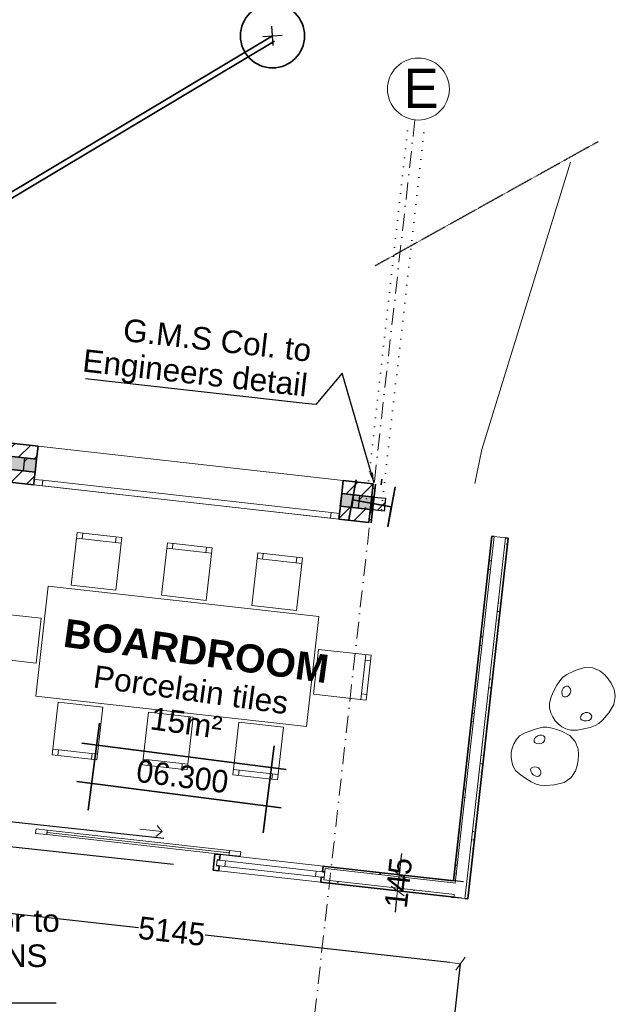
# Model space of a CAD drawing. Header units: millimetres. Extents: x -115474967 to 444143, y -74377 to 241828222.
# Tile 525 of 590: x 317021 to 322305, y 240836 to 249572. Entities that reach past the tile are written whole.
import ezdxf

# ---------------------------------------------------------------- set-up
doc = ezdxf.new("R2010")
doc.units = ezdxf.units.MM
doc.header["$MEASUREMENT"] = 0
for name, pattern in [('Dense Dotted', [80, 0, -80]), ('DOT', [0.25, 0, -0.25]), ('Dot & Dashed', [280, 150, -60, 0, -70])]:
    doc.linetypes.add(name, pattern=pattern)
for name, color, linetype, lineweight in [('0_Pen_No__16', 9, 'Continuous', 20), ('A_COLUMNS_Pen_No__3', 7, 'Continuous', 15), ('A_SURVEY_Pen_No__1', 7, 'Continuous', 30), ('A_WALL LOAD_Pen_No__1', 7, 'Continuous', 30), ('A_WALL LOAD_Pen_No__2', 1, 'Continuous', 25), ('A_WALL LOAD_Pen_No__3', 7, 'Continuous', 15), ('A_WALL LOAD_Pen_No__6', 7, 'Continuous', 5), ('B_FURN LOOSE_Pen_No__4', 7, 'Continuous', 5), ('C-GRID _Pen_No__5', 7, 'Continuous', 5), ('C_TEXT GA_Pen_No__6', 7, 'Continuous', 5), ('ELECTRICAL LINE_Pen_No__1', 214, 'Continuous', 35), ('PALLISADE FENCE_Pen_No__1', 7, 'Continuous', 30), ('SEWER LINE_Pen_No__1', 7, 'Continuous', 30), ('SPLITPOLE FENCE_Pen_No__2', 7, 'Continuous', 20)]:
    doc.layers.add(name, color=color, linetype=linetype, lineweight=lineweight)
for name, color, linetype, lineweight, true_color in [('0_Pen_No__7', 7, 'Continuous', 5, 0x3f3f3f), ('A_COLUMNS_Pen_No__7', 7, 'Continuous', 5, 0x3f3f3f), ('A_WALL LOAD_Pen_No__21', 7, 'Continuous', 0, 0x73a901), ('A_WALL LOAD_Pen_No__7', 7, 'Continuous', 5, 0x3f3f3f), ('ELECTRICAL LINE_Pen_No__33', 7, 'Continuous', 0, 0xffaffa), ('ROAD_Pen_No__7', 7, 'Continuous', 5, 0x3f3f3f)]:
    doc.layers.add(name, color=color, linetype=linetype, lineweight=lineweight, true_color=true_color)
for name, color, linetype in [('A_COLUMNS', 7, 'Continuous'), ('B_FURN LOOSE', 7, 'Continuous'), ('C_DIMS - GA', 7, 'Continuous')]:
    doc.layers.add(name, color=color, linetype=linetype)
doc.styles.add('GENERATED_STYLE_1', font='GOTHIC.TTF')
doc.styles.add('GENERATED_STYLE_2', font='arial.ttf')
doc.styles.add('GENERATED_STYLE_6', font='GOTHICB.TTF')
doc.dimstyles.new('GENERATED_STYLE__3', dxfattribs={"dimtxt": 200, "dimasz": 95, "dimexe": 0.18, "dimexo": 2517.243423, "dimgap": 0.09, "dimtad": 1, "dimdec": 0, "dimzin": 0, "dimdsep": 46, "dimtxsty": 'GENERATED_STYLE_1', "dimblk": 'ARROWHEAD_2', "dimblk1": 'ARROWHEAD_2', "dimblk2": 'ARROWHEAD_2', "dimcen": 0.09, "dimclrd": 7, "dimclre": 7, "dimclrt": 7, "dimadec": 0, "dimazin": 0, "dimtfac": 1, "dimtdec": 4, "dimtmove": 0, "dimatfit": 3, "dimfxl": 1, "dimtolj": 1, "dimtzin": 0, "dimarcsym": 0})
doc.dimstyles.new('GENERATED_STYLE__7', dxfattribs={"dimtxt": 200, "dimasz": 95, "dimexe": 0.18, "dimexo": 90000, "dimgap": 0.09, "dimtad": 1, "dimtih": 1, "dimtoh": 1, "dimdec": 0, "dimzin": 0, "dimdsep": 46, "dimtxsty": 'GENERATED_STYLE_1', "dimblk": 'ARROWHEAD_2', "dimblk1": 'ARROWHEAD_2', "dimblk2": 'ARROWHEAD_2', "dimcen": 0.09, "dimclrd": 7, "dimclre": 7, "dimclrt": 7, "dimadec": 0, "dimazin": 0, "dimtfac": 1, "dimtdec": 4, "dimtmove": 2, "dimatfit": 3, "dimfxl": 1, "dimtolj": 1, "dimtzin": 0, "dimarcsym": 0})
pattern_1 = [(45, (426418.63, 157469.93), (-76.89786, 76.89786), [])]
pattern_2 = [(45, (426418.63, 157469.93), (-127.27922, 127.27922), [])]
pattern_3 = [(0, (426418.634, 157469.926), (0, 75), [0, -75])]

# ---------------------------------------------------------------- blocks, each defined once
blk = doc.blocks.new('Designer Chair 11 24[29]', base_point=(-104412.9, 85790.3))
at = {"layer": 'B_FURN LOOSE_Pen_No__4', "color": 5, "linetype": 'Continuous', "lineweight": 5}
for p, q in [((-104857.7, 85796.9), (-104913.7, 85774.7)), ((-104804.7, 85813.6), (-104857.7, 85796.9)), ((-104758.1, 85823.7), (-104804.7, 85813.6)), ((-104721.6, 85826.2), (-104758.1, 85823.7)), ((-104674.8, 85817), (-104721.6, 85826.2)), ((-104597, 85791.7), (-104674.8, 85817)), ((-104518.8, 85751.8), (-104597, 85791.7)), ((-104994.6, 85714.1), (-105015.1, 85677.7)), ((-104962.6, 85747.1), (-104994.6, 85714.1)), ((-104913.7, 85774.7), (-104962.6, 85747.1)), ((-104834.8, 85708.6), (-104830.1, 85723.4)), ((-104833.1, 85695.3), (-104834.8, 85708.6)), ((-104824.2, 85687.3), (-104833.1, 85695.3)), ((-104830.1, 85723.4), (-104817.5, 85737.4)), ((-104817.5, 85737.4), (-104801.2, 85749.1)), ((-104801.2, 85749.1), (-104783.1, 85755.4)), ((-104783.1, 85755.4), (-104764.7, 85755.4)), ((-104764.7, 85755.4), (-104749.7, 85748.7)), ((-104742.9, 85705.2), (-104754.4, 85690.3)), ((-104749.7, 85748.7), (-104740.3, 85736.7)), ((-104738.5, 85721.2), (-104742.9, 85705.2)), ((-104740.3, 85736.7), (-104738.5, 85721.2)), ((-104470.9, 85698.5), (-104518.8, 85751.8)), ((-104466.9, 85691.6), (-104470.9, 85698.5)), ((-105029.5, 85640), (-105039, 85601.4)), ((-105015.1, 85677.7), (-105029.5, 85640)), ((-104809.7, 85679.2), (-104824.2, 85687.3)), ((-104790.6, 85676.5), (-104809.7, 85679.2)), ((-104771.2, 85680.2), (-104790.6, 85676.5)), ((-104754.4, 85690.3), (-104771.2, 85680.2)), ((-104447, 85640.2), (-104466.9, 85691.6)), ((-104444.7, 85633.6), (-104447, 85640.2)), ((-104440.1, 85578.8), (-104444.7, 85633.6)), ((-105038.6, 85561.7), (-105039, 85601.4)), ((-105033.3, 85521.7), (-105038.6, 85561.7)), ((-105021.7, 85481.6), (-105033.3, 85521.7)), ((-104443, 85532.1), (-104450.9, 85485.8)), ((-104443, 85532.1), (-104440.1, 85578.8)), ((-104998.1, 85442.1), (-105021.7, 85481.6)), ((-104956.8, 85404), (-104998.1, 85442.1)), ((-104860.2, 85462.7), (-104864.9, 85450.2)), ((-104864.9, 85450.2), (-104863.7, 85434.7)), ((-104863.7, 85434.7), (-104854.6, 85418.2)), ((-104849.7, 85468.5), (-104860.2, 85462.7)), ((-104833.7, 85473), (-104849.7, 85468.5)), ((-104814.5, 85471.4), (-104833.7, 85473)), ((-104796.5, 85463.2), (-104814.5, 85471.4)), ((-104782.5, 85449.5), (-104796.5, 85463.2)), ((-104774.6, 85432.4), (-104782.5, 85449.5)), ((-104774, 85415.8), (-104774.6, 85432.4)), ((-104468, 85433.7), (-104471.7, 85427.7)), ((-104450.9, 85485.8), (-104468, 85433.7)), ((-104907.5, 85369.6), (-104956.8, 85404)), ((-104859.7, 85341.1), (-104907.5, 85369.6)), ((-104854.6, 85418.2), (-104841.5, 85403.1)), ((-104841.5, 85403.1), (-104825.3, 85392.8)), ((-104825.3, 85392.8), (-104807.4, 85388.6)), ((-104807.4, 85388.6), (-104791.3, 85391.6)), ((-104791.3, 85391.6), (-104779.4, 85401.2)), ((-104779.4, 85401.2), (-104774, 85415.8)), ((-104508.4, 85376.5), (-104567.3, 85335.6)), ((-104502.9, 85382.2), (-104508.4, 85376.5)), ((-104471.7, 85427.7), (-104502.9, 85382.2)), ((-104816.6, 85320.6), (-104859.7, 85341.1)), ((-104781.7, 85309.7), (-104816.6, 85320.6)), ((-104734, 85308), (-104781.7, 85309.7)), ((-104652.5, 85314.7), (-104734, 85308)), ((-104567.3, 85335.6), (-104652.5, 85314.7))]:
    blk.add_line(p, q, dxfattribs=at)
blk = doc.blocks.new('Designer Chair 11 24[33]', base_point=(-49393.2, 67399.7))
at = {"layer": 'B_FURN LOOSE_Pen_No__4', "color": 7, "linetype": 'Continuous', "lineweight": 5}
for p, q in [((-49524.6, 67270.9), (-49597.6, 67233.9)), ((-49441.1, 67297.7), (-49524.6, 67270.9)), ((-49369.5, 67293.7), (-49441.1, 67297.7)), ((-49361.8, 67291.7), (-49369.5, 67293.7)), ((-49311.4, 67269.4), (-49361.8, 67291.7)), ((-49305.2, 67266.2), (-49311.4, 67269.4)), ((-49263.2, 67230.7), (-49305.2, 67266.2)), ((-49661.4, 67179.9), (-49687.2, 67139.8)), ((-49637.3, 67207.4), (-49661.4, 67179.9)), ((-49597.6, 67233.9), (-49637.3, 67207.4)), ((-49232.3, 67195.5), (-49263.2, 67230.7)), ((-49232.3, 67195.5), (-49205.3, 67157.2)), ((-49713.1, 67090.6), (-49737.1, 67035.4)), ((-49687.2, 67139.8), (-49713.1, 67090.6)), ((-49642.6, 67076.8), (-49639.3, 67096.5)), ((-49639.3, 67096.5), (-49630.9, 67113.8)), ((-49630.9, 67113.8), (-49617.8, 67126.8)), ((-49617.8, 67126.8), (-49602.6, 67132.6)), ((-49602.6, 67132.6), (-49587.4, 67130.8)), ((-49587.4, 67130.8), (-49575.2, 67121.1)), ((-49575.2, 67121.1), (-49567, 67106.6)), ((-49564.7, 67087.9), (-49569.4, 67068.9)), ((-49567, 67106.6), (-49564.7, 67087.9)), ((-49205.3, 67157.2), (-49180.6, 67108.1)), ((-49180.6, 67108.1), (-49179, 67101.3)), ((-49179, 67101.3), (-49169.1, 67047.1)), ((-49737.1, 67035.4), (-49752.2, 66981.3)), ((-49641.6, 67058), (-49642.6, 67076.8)), ((-49634.6, 67044.2), (-49641.6, 67058)), ((-49624, 67036), (-49634.6, 67044.2)), ((-49612, 67036.5), (-49624, 67036)), ((-49596, 67041.1), (-49612, 67036.5)), ((-49580.6, 67052.6), (-49596, 67041.1)), ((-49569.4, 67068.9), (-49580.6, 67052.6)), ((-49168.9, 67039.1), (-49181.8, 66968.6)), ((-49169.1, 67047.1), (-49168.9, 67039.1)), ((-49752.2, 66981.3), (-49751.7, 66935.3)), ((-49751.7, 66935.3), (-49740.5, 66895.1)), ((-49181.8, 66968.6), (-49227.4, 66893.7)), ((-49740.5, 66895.1), (-49724.1, 66858.2)), ((-49724.1, 66858.2), (-49703.6, 66824.2)), ((-49475.7, 66863.5), (-49479.1, 66852)), ((-49479.1, 66852), (-49473.5, 66839.8)), ((-49467.5, 66878), (-49475.7, 66863.5)), ((-49473.5, 66839.8), (-49461.8, 66829.7)), ((-49452.8, 66890.4), (-49467.5, 66878)), ((-49461.8, 66829.7), (-49443.7, 66824.4)), ((-49434.2, 66897.3), (-49452.8, 66890.4)), ((-49443.7, 66824.4), (-49423.8, 66823)), ((-49414.7, 66897.5), (-49434.2, 66897.3)), ((-49423.8, 66823), (-49405, 66827.1)), ((-49397, 66890.9), (-49414.7, 66897.5)), ((-49405, 66827.1), (-49389.3, 66836.8)), ((-49384.9, 66879.6), (-49397, 66890.9)), ((-49389.3, 66836.8), (-49380.1, 66850.2)), ((-49378.3, 66865.4), (-49384.9, 66879.6)), ((-49380.1, 66850.2), (-49378.3, 66865.4)), ((-49280.4, 66831.4), (-49315.5, 66799)), ((-49227.4, 66893.7), (-49280.4, 66831.4)), ((-49675.3, 66796.3), (-49703.6, 66824.2)), ((-49643.3, 66771.7), (-49675.3, 66796.3)), ((-49606.8, 66751.5), (-49643.3, 66771.7)), ((-49562.2, 66740.1), (-49606.8, 66751.5)), ((-49506.1, 66742.2), (-49562.2, 66740.1)), ((-49446.8, 66752.6), (-49506.1, 66742.2)), ((-49392.9, 66766.2), (-49446.8, 66752.6)), ((-49347.9, 66782), (-49392.9, 66766.2)), ((-49315.5, 66799), (-49347.9, 66782))]:
    blk.add_line(p, q, dxfattribs=at)
blk = doc.blocks.new('Dining Table Rectangle 24[47]', base_point=(-107999.6, 86454.1))
at = {"layer": 'B_FURN LOOSE_Pen_No__4', "color": 5, "linetype": 'Continuous', "lineweight": 5}
for p, q in [((-108844.9, 87496.3), (-108839.3, 87546)), ((-108894.6, 87501.9), (-108497.1, 87457.4)), ((-108546.8, 87462.9), (-108541.2, 87512.6)), ((-108043.8, 87406.6), (-108038.2, 87456.3)), ((-108093.5, 87412.1), (-107696, 87367.6)), ((-107745.7, 87373.2), (-107740.1, 87422.9)), ((-107242.7, 87316.8), (-107237.1, 87366.5)), ((-107292.4, 87322.4), (-106894.9, 87277.8)), ((-106944.6, 87283.4), (-106939, 87333.1)), ((-109670.7, 86440.1), (-109626.2, 86837.6)), ((-109631.7, 86787.9), (-109681.4, 86793.5)), ((-109665.1, 86489.8), (-109714.8, 86495.4)), ((-106328.5, 86468.1), (-106373, 86070.6)), ((-106334, 86418.4), (-106284.4, 86412.8)), ((-106367.5, 86120.3), (-106317.8, 86114.7)), ((-109104.3, 85630.4), (-108706.8, 85585.8)), ((-109054.6, 85624.8), (-109060.2, 85575.1)), ((-108756.5, 85591.4), (-108762, 85541.7)), ((-108303.2, 85540.6), (-107905.7, 85496.1)), ((-108253.5, 85535), (-108259.1, 85485.3)), ((-107955.4, 85501.6), (-107960.9, 85451.9)), ((-107502.1, 85450.8), (-107104.6, 85406.3)), ((-107452.4, 85445.3), (-107458, 85395.6)), ((-107154.3, 85411.9), (-107159.9, 85362.2))]:
    blk.add_line(p, q, dxfattribs=at)
at = {"layer": 'B_FURN LOOSE_Pen_No__4', "color": 5, "linetype": 'Continuous', "lineweight": 5, "flags": 128}
for points in [[(-108941.4, 87084.5), (-108543.8, 87040), (-108491.5, 87507.1), (-108889, 87551.6)], [(-108140.3, 86994.8), (-107742.8, 86950.2), (-107690.4, 87417.3), (-108087.9, 87461.8)], [(-107339.2, 86905), (-106941.7, 86860.5), (-106889.3, 87327.5), (-107286.8, 87372.1)], [(-109256, 86100.2), (-106852.7, 85830.9), (-106743.2, 86808), (-109146.5, 87077.3)], [(-109253.3, 86393.3), (-109208.8, 86790.8), (-109675.9, 86843.2), (-109720.4, 86445.7)], [(-106745.9, 86514.9), (-106790.4, 86117.4), (-106323.3, 86065), (-106278.8, 86462.5)], [(-109057.5, 86047.7), (-108660, 86003.2), (-108712.4, 85536.1), (-109109.9, 85580.7)], [(-108256.4, 85958), (-107858.9, 85913.4), (-107911.3, 85446.4), (-108308.8, 85490.9)], [(-107455.3, 85868.2), (-107057.8, 85823.7), (-107110.2, 85356.6), (-107507.7, 85401.1)]]:
    blk.add_lwpolyline(points, close=True, dxfattribs=at)
blk = doc.blocks.new('IPE Column 20[94]', base_point=(-16217.5, 72780.1))
at = {"layer": 'A_COLUMNS_Pen_No__7', "linetype": 'Continuous', "lineweight": 5, "true_color": 0x3f3f3f}
h = blk.add_hatch(dxfattribs=at)
h.set_pattern_fill('STEEL', color=250, style=0, pattern_type=2)
h.set_pattern_definition([(45, (0, 0), (-159.099, 159.099), []), (45, (-53.03, 53.03), (-159.099, 159.099), [])])
h.paths.add_polyline_path([(-16073.6, 72572.3), (-16008.5, 72922.3), (-16015.4, 72923.6), (-16047.3, 72752), (-16386.5, 72815.1), (-16354.6, 72986.7), (-16361.5, 72987.9), (-16426.5, 72637.9), (-16419.7, 72636.7), (-16387.8, 72808.2), (-16048.6, 72745.2), (-16080.5, 72573.6)])
at = {"layer": 'A_COLUMNS_Pen_No__3', "color": 7, "linetype": 'Continuous', "lineweight": 15}
for p, q in [((-16361.5, 72987.9), (-16426.5, 72637.9)), ((-16386.5, 72815.1), (-16354.6, 72986.7)), ((-16354.6, 72986.7), (-16361.5, 72987.9)), ((-16073.6, 72572.3), (-16008.5, 72922.3)), ((-16015.4, 72923.6), (-16047.3, 72752)), ((-16008.5, 72922.3), (-16015.4, 72923.6)), ((-16419.7, 72636.7), (-16387.8, 72808.2)), ((-16387.8, 72808.2), (-16048.6, 72745.2)), ((-16047.3, 72752), (-16386.5, 72815.1)), ((-16048.6, 72745.2), (-16080.5, 72573.6)), ((-16426.5, 72637.9), (-16419.7, 72636.7)), ((-16080.5, 72573.6), (-16073.6, 72572.3))]:
    blk.add_line(p, q, dxfattribs=at)
blk = doc.blocks.new('ARROWHEAD_2')
at = {"color": 0, "linetype": 'Continuous', "lineweight": 0}
for p, q in [((0, 0), (-1, 0)), ((-0.378, -0.655), (0.378, 0.655))]:
    blk.add_line(p, q, dxfattribs=at)
blk = doc.blocks.new('*D941')
at = {"layer": 'C_DIMS - GA', "color": 7, "linetype": 'Continuous', "lineweight": -2, "transparency": 16777216}
for p, q in [((318300.7, 242306.8), (316531.9, 242496.9)), ((316521.5, 242402.5), (316518.3, 242372.2)), ((318385.5, 242075.9), (316508.3, 242277.7))]:
    blk.add_line(p, q, dxfattribs=at)
at = {"layer": 'Defpoints', "color": 0, "linetype": 'Continuous', "transparency": 16777216}
for p in [(315797.9, 242575.8), (315882.7, 242344.9), (316508.1, 242277.7)]:
    blk.add_point(p, dxfattribs=at)
at = {"layer": 'C_DIMS - GA', "color": 7, "linetype": 'Continuous', "lineweight": -2, "transparency": 16777216, "xscale": 95, "yscale": 95, "zscale": 95}
for p, rotation in [((316531.7, 242496.9), 83.86468167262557), ((316508.1, 242277.7), 263.8646816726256)]:
    blk.add_blockref('ARROWHEAD_2', p, dxfattribs=dict(at, rotation=rotation))
at = {"layer": 'C_DIMS - GA', "color": 7, "linetype": 'Continuous', "lineweight": 5, "transparency": 16777216, "insert": (316519.9, 242387.3), "char_height": 200, "attachment_point": 5, "rotation": 83.86468, "style": 'GENERATED_STYLE_1'}
blk.add_mtext('\\A1;220', dxfattribs=at)
blk = doc.blocks.new('*D942')
at = {"layer": 'C_DIMS - GA', "color": 7, "linetype": 'Continuous', "lineweight": -2, "transparency": 16777216}
for p, q in [((320399.3, 242080.8), (320409.9, 242175.2)), ((320372.6, 241842.3), (320388.7, 241986.4)), ((320956.9, 241922.7), (320388.9, 241986.4)), ((320940.8, 241778.6), (320372.7, 241842.3)), ((320362, 241747.9), (320351.4, 241653.5))]:
    blk.add_line(p, q, dxfattribs=at)
at = {"layer": 'Defpoints', "color": 0, "linetype": 'Continuous', "transparency": 16777216}
for p in [(318455.4, 242203), (318439.2, 242058.9), (320388.7, 241986.4)]:
    blk.add_point(p, dxfattribs=at)
at = {"layer": 'C_DIMS - GA', "color": 7, "linetype": 'Continuous', "lineweight": -2, "transparency": 16777216, "xscale": 95, "yscale": 95, "zscale": 95}
for p, rotation in [((320388.7, 241986.4), 263.6066583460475), ((320372.6, 241842.3), 83.6066583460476)]:
    blk.add_blockref('ARROWHEAD_2', p, dxfattribs=dict(at, rotation=rotation))
at = {"layer": 'C_DIMS - GA', "color": 7, "linetype": 'Continuous', "lineweight": 5, "transparency": 16777216, "insert": (320380.6, 241914.3), "char_height": 200, "attachment_point": 5, "rotation": 83.60666, "style": 'GENERATED_STYLE_1'}
blk.add_mtext('\\A1;145', dxfattribs=at)
blk = doc.blocks.new('*D963')
at = {"layer": 'C_DIMS - GA', "color": 7, "linetype": 'Continuous', "lineweight": -2, "transparency": 16777216}
for p, q in [((315602.1, 239843.4), (315818.2, 241769.9)), ((315912.6, 241759.5), (318074.5, 241517)), ((320836.7, 241207.2), (318664.7, 241450.8)), ((320715, 239269.9), (320931.1, 241196.4))]:
    blk.add_line(p, q, dxfattribs=at)
at = {"layer": 'Defpoints', "color": 0, "linetype": 'Continuous', "transparency": 16777216}
for p in [(315882.7, 242344.9), (315818.2, 241770.1), (320995.6, 241771.4)]:
    blk.add_point(p, dxfattribs=at)
at = {"layer": 'C_DIMS - GA', "color": 7, "linetype": 'Continuous', "lineweight": -2, "transparency": 16777216, "xscale": 95, "yscale": 95, "zscale": 95}
for p, rotation in [((315818.2, 241770.1), 173.6000080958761), ((320931.1, 241196.6), 353.6000080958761)]:
    blk.add_blockref('ARROWHEAD_2', p, dxfattribs=dict(at, rotation=rotation))
at = {"layer": 'C_DIMS - GA', "color": 7, "linetype": 'Continuous', "lineweight": 5, "transparency": 16777216, "insert": (318369.6, 241483.9), "char_height": 200, "attachment_point": 5, "rotation": 353.60001, "style": 'GENERATED_STYLE_1'}
blk.add_mtext('\\A1;5145', dxfattribs=at)

msp = doc.modelspace()

# ---------------------------------------------------------------- hatches: boundary and pattern name
at = {"layer": '0_Pen_No__7', "linetype": 'Continuous', "lineweight": 5, "true_color": 0x000000}
h = msp.add_hatch(dxfattribs=at)
h.set_pattern_fill('ANSI31', color=18, scale=870, style=0)
h.set_pattern_definition(pattern_1)
h.paths.add_polyline_path([(314645.11445, 245955.2338), (317170.2291, 245672.29387), (317183.03475, 245786.57869), (314657.9201, 246069.51856)])
h = msp.add_hatch(dxfattribs=at)
h.set_pattern_fill('ANSI31', color=18, scale=870, style=0)
h.set_pattern_definition(pattern_1)
h.paths.add_polyline_path([(314619.50315, 245726.6642), (317144.6178, 245443.72427), (317157.42345, 245558.00909), (314632.3088, 245840.94902)])
h = msp.add_hatch(dxfattribs=at)
h.set_pattern_fill('ANSI31', color=18, scale=870, style=0)
h.set_pattern_definition(pattern_1)
h.paths.add_polyline_path([(319878.28195, 245368.85559), (320142.41829, 245339.25903), (320155.22395, 245453.54383), (319891.08762, 245483.1404)])
h = msp.add_hatch(dxfattribs=at)
h.set_pattern_fill('ANSI31', color=18, scale=870, style=0)
h.set_pattern_definition(pattern_1)
h.paths.add_polyline_path([(319852.67065, 245140.286), (320116.80698, 245110.68943), (320129.61265, 245224.97423), (319865.47632, 245254.5708)])
at = {"layer": 'A_WALL LOAD_Pen_No__6', "linetype": 'Continuous', "lineweight": 5}
h = msp.add_hatch(dxfattribs=at)
h.set_pattern_fill('_WALL_EXTERNAL', style=0, pattern_type=2)
h.set_pattern_definition(pattern_2)
h.paths.add_polyline_path([(317054.06692, 245569.5903), (317066.87257, 245683.87516), (317170.22913, 245672.29402), (317157.42348, 245558.00917)])
h = msp.add_hatch(dxfattribs=at)
h.set_pattern_fill('_WALL_EXTERNAL', style=0, pattern_type=2)
h.set_pattern_definition(pattern_2)
h.paths.add_polyline_path([(319864.45365, 245254.68562), (319877.2593, 245368.97047), (319980.61586, 245357.38934), (319967.81021, 245243.10449)])
h = msp.add_hatch(dxfattribs=at)
h.set_pattern_fill('_WALL_EXTERNAL', style=0, pattern_type=2)
h.set_pattern_definition(pattern_2)
h.paths.add_polyline_path([(320026.25613, 245236.55561), (320039.06178, 245350.84046), (320142.41834, 245339.25932), (320129.61269, 245224.97447)])
h = msp.add_hatch(dxfattribs=at)
h.set_pattern_fill('_WALL_EXTERNAL', style=0, pattern_type=2)
h.set_pattern_definition(pattern_2)
h.paths.add_polyline_path([(320150.38917, 245222.64646), (320163.19483, 245336.93131), (320266.55139, 245325.35018), (320253.74574, 245211.06533)])
at = {"layer": 'A_WALL LOAD_Pen_No__7', "linetype": 'Continuous', "lineweight": 5, "true_color": 0x9f07ff}
for points in [[(314632.3088, 245840.949), (317157.42345, 245558.00907), (317170.2291, 245672.29389), (314645.11445, 245955.23381)], [(319865.4763, 245254.57079), (320129.61264, 245224.97422), (320142.4183, 245339.25903), (319878.28197, 245368.85559)]]:
    msp.add_hatch(color=190, dxfattribs=at).paths.add_polyline_path(points)
h = msp.add_hatch(dxfattribs=at)
h.set_pattern_fill('HATCH__GYPSUM', color=190, style=0, pattern_type=2)
h.set_pattern_definition(pattern_3)
h.paths.add_polyline_path([(320887.70261, 241930.88984), (321230.02338, 244985.95316), (321210.14776, 244988.18023), (320867.82661, 241933.11348)])
h = msp.add_hatch(dxfattribs=at)
h.set_pattern_fill('HATCH__GYPSUM', color=190, style=0, pattern_type=2)
h.set_pattern_definition(pattern_3)
h.paths.add_polyline_path([(320995.61614, 241771.41924), (321354.24599, 244972.03398), (321329.40146, 244974.81781), (320970.77162, 241774.20307)])
h = msp.add_hatch(dxfattribs=at)
h.set_pattern_fill('HATCH__GYPSUM', color=190, style=0, pattern_type=2)
h.set_pattern_definition(pattern_3)
h.paths.add_polyline_path([(318797.83617, 242164.69534), (318777.96017, 242166.91898), (318775.73652, 242147.04298), (318772.40106, 242117.22898), (318792.27706, 242115.00533)])
h = msp.add_hatch(dxfattribs=at)
h.set_pattern_fill('HATCH__GYPSUM', color=190, style=0, pattern_type=2)
h.set_pattern_definition(pattern_3)
h.paths.add_polyline_path([(319729.74128, 242040.31293), (320865.59951, 241913.23787), (320867.82661, 241933.11351), (319731.96492, 242060.18892)])
h = msp.add_hatch(dxfattribs=at)
h.set_pattern_fill('HATCH__GYPSUM', color=190, style=0, pattern_type=2)
h.set_pattern_definition(pattern_3)
h.paths.add_polyline_path([(319690.99851, 241918.86748), (319715.84351, 241916.08792), (319718.62306, 241940.93292), (319720.8467, 241960.80892), (319696.0017, 241963.58848)])
h = msp.add_hatch(dxfattribs=at)
h.set_pattern_fill('HATCH__GYPSUM', color=190, style=0, pattern_type=2)
h.set_pattern_definition(pattern_3)
h.paths.add_polyline_path([(319718.62306, 241940.93293), (319715.84351, 241916.08792), (320851.68038, 241789.01526), (320854.4642, 241813.85981)])

# ---------------------------------------------------------------- linework, layer by layer
at = {"layer": '0_Pen_No__16', "color": 8, "linetype": 'Dense Dotted', "lineweight": 20}
for p, q in [((320087.10312, 245242.06839), (320473.36962, 248689.32818)), ((320231.19933, 245225.9041), (320617.46785, 248673.18193))]:
    msp.add_line(p, q, dxfattribs=at)
at = {"layer": 'A_SURVEY_Pen_No__1', "color": 214, "linetype": 'Continuous', "lineweight": 35}
msp.add_circle((319263.3566, 249428.24007), 284.0988, dxfattribs=at)
at = {"layer": 'A_WALL LOAD_Pen_No__1', "color": 214, "linetype": 'Continuous', "lineweight": 35}
for p, q in [((317170.2291, 245672.29386), (314645.11447, 245955.23376)), ((317157.42351, 245558.00905), (314632.30886, 245840.94902)), ((317170.22911, 245672.29383), (317183.03476, 245786.57863)), ((317170.22911, 245672.29383), (317183.03476, 245786.57863)), ((317157.42345, 245558.00903), (317170.22911, 245672.29383)), ((317157.42345, 245558.00903), (317170.22911, 245672.29383)), ((317150.18548, 245493.41328), (317157.42345, 245558.00903)), ((317150.18548, 245493.41328), (317157.42345, 245558.00903)), ((317144.6178, 245443.72423), (317150.18548, 245493.41328)), ((317144.6178, 245443.72423), (317150.18548, 245493.41328)), ((317144.6178, 245443.72423), (317150.18548, 245493.41328)), ((317144.6178, 245443.72423), (317150.18548, 245493.41328)), ((319878.28195, 245368.85559), (319891.08761, 245483.14039)), ((319878.28195, 245368.85559), (319891.08761, 245483.14039)), ((319865.4763, 245254.57079), (319878.28195, 245368.85559)), ((319865.4763, 245254.57079), (319878.28195, 245368.85559)), ((320142.4183, 245339.25903), (319878.28198, 245368.8556)), ((319858.23833, 245189.97504), (319865.4763, 245254.57079)), ((319858.23833, 245189.97504), (319865.4763, 245254.57079)), ((320129.61265, 245224.97427), (319865.47632, 245254.57082)), ((319852.67065, 245140.28599), (319858.23833, 245189.97504)), ((319852.67065, 245140.28599), (319858.23833, 245189.97504)), ((319852.67065, 245140.28599), (319858.23833, 245189.97504)), ((319852.67065, 245140.28599), (319858.23833, 245189.97504)), ((318753.11517, 242169.69853), (318736.99375, 242025.59753)), ((318753.11517, 242169.69853), (318736.99375, 242025.59753)), ((318777.96017, 242166.91898), (318753.11517, 242169.69853)), ((318777.96017, 242166.91898), (318797.83617, 242164.69534)), ((318777.96017, 242166.91897), (318797.83617, 242164.69533)), ((318792.27706, 242115.00533), (318797.83617, 242164.69534)), ((318792.27706, 242115.00533), (318797.83617, 242164.69534)), ((318766.84195, 242067.53898), (318791.68695, 242064.75942)), ((318772.40107, 242117.22899), (318792.27706, 242115.00534)), ((318791.68695, 242064.75942), (318786.68375, 242020.03842)), ((318791.68695, 242064.75942), (318786.68375, 242020.03842)), ((319706.52981, 242012.72257), (319712.08892, 242062.41257)), ((319706.52981, 242012.72257), (319712.08892, 242062.41257)), ((319731.96492, 242060.18893), (319712.08892, 242062.41257)), ((319731.96492, 242060.18893), (319712.08892, 242062.41257)), ((318761.83875, 242022.81797), (318736.99375, 242025.59753)), ((318761.83875, 242022.81797), (318736.99375, 242025.59753)), ((318761.83875, 242022.81797), (318786.68375, 242020.03842)), ((318761.83875, 242022.81797), (318786.68375, 242020.03842)), ((319726.40581, 242010.49892), (319706.52981, 242012.72257)), ((319696.0017, 241963.58848), (319690.99851, 241918.86748)), ((319696.0017, 241963.58848), (319690.99851, 241918.86748)), ((319715.84351, 241916.08792), (319690.99851, 241918.86748)), ((319715.84351, 241916.08792), (319690.99851, 241918.86748)), ((319720.8467, 241960.80892), (319696.0017, 241963.58848))]:
    msp.add_line(p, q, dxfattribs=at)
for points in [[(317183.03472, 245786.57864), (314657.92008, 246069.51859)], [(316241.24407, 245544.94757), (317144.61776, 245443.72424)], [(320155.22395, 245453.54382), (319891.08756, 245483.1404)], [(320233.24505, 245495.11444), (320227.67738, 245445.4254)], [(320116.807, 245110.68943), (320155.22395, 245453.54382)], [(320176.00044, 245451.21581), (320137.58349, 245108.36141)], [(319852.67061, 245140.286), (320116.807, 245110.68943)], [(321210.14776, 244988.18023), (320867.82661, 241933.11348)], [(320995.61614, 241771.41924), (321354.24599, 244972.03398)], [(321230.02338, 244985.95316), (321210.14776, 244988.18023)], [(321354.24599, 244972.03398), (321329.40146, 244974.81781)], [(320867.82661, 241933.11348), (319731.9649, 242060.18893)], [(319715.8435, 241916.08792), (320851.68036, 241789.01526)], [(320871.39353, 241785.33842), (320851.51791, 241787.56549)], [(320995.61614, 241771.41924), (320970.77162, 241774.20307)]]:
    msp.add_lwpolyline(points, dxfattribs=at)
at = {"layer": 'A_WALL LOAD_Pen_No__2', "color": 1, "linetype": 'Continuous', "lineweight": 25, "flags": 128}
for points in [[(317054.06692, 245569.5903), (317066.87257, 245683.87516), (317170.22913, 245672.29402), (317157.42348, 245558.00917)], [(319864.45365, 245254.68562), (319877.2593, 245368.97047), (319980.61586, 245357.38934), (319967.81021, 245243.10449)], [(320026.25613, 245236.55561), (320039.06178, 245350.84046), (320142.41834, 245339.25932), (320129.61269, 245224.97447)], [(320150.38917, 245222.64646), (320163.19483, 245336.93131), (320266.55139, 245325.35018), (320253.74574, 245211.06533)]]:
    msp.add_lwpolyline(points, close=True, dxfattribs=at)
at = {"layer": 'A_WALL LOAD_Pen_No__21', "color": 100, "linetype": 'Continuous', "lineweight": 0, "true_color": 0x00ff4d}
for p, q in [((321230.02338, 244985.95316), (320885.45314, 241910.81425)), ((320984.83314, 241899.69604), (321329.40146, 244974.81781)), ((318772.40106, 242117.22898), (318766.84195, 242067.53897)), ((318772.40106, 242117.22898), (318766.84195, 242067.53897)), ((319726.40581, 242010.49892), (319720.8467, 241960.80892)), ((319726.40581, 242010.49892), (319720.8467, 241960.80892)), ((319726.40581, 242010.49892), (319720.8467, 241960.80892)), ((319729.74128, 242040.31293), (319726.40581, 242010.49892)), ((320865.59954, 241913.23787), (319729.74128, 242040.31292)), ((319718.62306, 241940.93292), (319720.8467, 241960.80892)), ((319718.62307, 241940.93293), (320854.4642, 241813.85978)), ((320885.45314, 241910.81425), (320865.57713, 241913.0379)), ((320885.45314, 241910.81425), (320865.57713, 241913.0379)), ((320973.58576, 241799.31811), (320984.83314, 241899.69604)), ((320854.32976, 241812.65997), (320874.20576, 241810.43632)), ((320854.32976, 241812.65997), (320874.20576, 241810.43632)), ((320874.20576, 241810.43632), (320871.39353, 241785.33842)), ((320970.77162, 241774.20307), (320973.58576, 241799.31811))]:
    msp.add_line(p, q, dxfattribs=at)
for points in [[(321329.40146, 244974.81781), (321230.02338, 244985.95316)], [(320970.77162, 241774.20307), (320871.39353, 241785.33842)]]:
    msp.add_lwpolyline(points, dxfattribs=at)
at = {"layer": 'A_WALL LOAD_Pen_No__3', "color": 30, "linetype": 'Continuous', "lineweight": 15}
for p, q in [((319891.08761, 245483.14039), (317183.03476, 245786.57863)), ((319891.08761, 245483.14039), (317183.03476, 245786.57863)), ((319852.67065, 245140.28599), (317144.6178, 245443.72423)), ((319852.67065, 245140.28599), (317144.6178, 245443.72423)), ((318283.69993, 242368.11934), (318239.56903, 242423.36846)), ((318084.93992, 242390.35578), (318283.69993, 242368.11934)), ((318283.69993, 242368.11934), (318228.45081, 242323.98845)), ((318797.83617, 242164.69534), (319712.08892, 242062.41257)), ((318786.68375, 242020.03842), (319690.99851, 241918.86748))]:
    msp.add_line(p, q, dxfattribs=at)
at = {"layer": 'A_WALL LOAD_Pen_No__6', "color": 7, "linetype": 'Continuous', "lineweight": 5}
for p, q in [((317224.71904, 245485.06177), (317150.18548, 245493.41328)), ((317224.71904, 245485.06177), (317150.18548, 245493.41328)), ((317219.15137, 245435.37272), (317224.71904, 245485.06177)), ((317219.15137, 245435.37272), (317224.71904, 245485.06177)), ((319783.70476, 245198.32655), (317224.71904, 245485.06177)), ((319783.70476, 245198.32655), (317224.71904, 245485.06177)), ((317144.6178, 245443.72423), (317219.15137, 245435.37272)), ((317144.6178, 245443.72423), (317219.15137, 245435.37272)), ((317219.15137, 245435.37272), (319778.13709, 245148.63751)), ((317219.15137, 245435.37272), (319778.13709, 245148.63751)), ((319783.70476, 245198.32655), (319778.13709, 245148.63751)), ((319783.70476, 245198.32655), (319778.13709, 245148.63751)), ((319858.23833, 245189.97504), (319783.70476, 245198.32655)), ((319858.23833, 245189.97504), (319783.70476, 245198.32655)), ((319778.13709, 245148.63751), (319852.67065, 245140.28599)), ((319778.13709, 245148.63751), (319852.67065, 245140.28599)), ((317161.47274, 242352.79601), (317165.92003, 242392.54801)), ((317260.85274, 242341.67779), (317161.47274, 242352.79601)), ((317165.92003, 242392.54801), (317265.30003, 242381.42979)), ((317265.30003, 242381.42979), (317260.85274, 242341.67779)), ((317263.07639, 242361.55379), (318880.11973, 242180.64576)), ((318877.89608, 242160.76976), (318882.34337, 242200.52176)), ((318977.27609, 242149.65154), (318877.89608, 242160.76976)), ((318882.34337, 242200.52176), (318981.72337, 242189.40354)), ((318981.72337, 242189.40354), (318977.27609, 242149.65154)), ((318766.84195, 242067.53897), (318841.37695, 242059.20031)), ((318846.93606, 242108.89031), (318772.40106, 242117.22898)), ((318841.37695, 242059.20031), (318846.93606, 242108.89031)), ((318841.37695, 242059.20031), (319646.3117, 241969.14759)), ((319651.87081, 242018.83759), (318846.93606, 242108.89031)), ((319651.87081, 242018.83759), (319646.3117, 241969.14759)), ((319646.3117, 241969.14759), (319720.8467, 241960.80892)), ((319726.40581, 242010.49892), (319651.87081, 242018.83759))]:
    msp.add_line(p, q, dxfattribs=at)
for points in [[(317263.07639, 242361.55379), (318880.11973, 242180.64576), (318877.89608, 242160.76976), (317260.85274, 242341.67779)], [(317265.30003, 242381.42979), (318882.34337, 242200.52176), (318880.11973, 242180.64576), (317263.07639, 242361.55379)]]:
    msp.add_lwpolyline(points, close=True, dxfattribs=at)
at = {"layer": 'C-GRID _Pen_No__5', "color": 4, "linetype": 'Dot & Dashed', "lineweight": 5}
for q in [(318487.96552, 230485.36431), (320527.05095, 248683.31116)]:
    msp.add_line((320527.05117, 248683.31314), q, dxfattribs=at)
at = {"layer": 'C-GRID _Pen_No__5', "color": 4, "linetype": 'Continuous', "lineweight": 5}
msp.add_circle((320557.67314, 248956.6009), 275, dxfattribs=at)
at = {"layer": 'ELECTRICAL LINE_Pen_No__1', "color": 214, "linetype": 'DOT', "lineweight": 35}
msp.add_line((322152.16573, 248489.90361), (320170.25142, 247386.50471), dxfattribs=at)
at = {"layer": 'ELECTRICAL LINE_Pen_No__33', "color": 211, "linetype": 'DOT', "lineweight": 0, "true_color": 0xffaffa}
msp.add_line((322152.16573, 248489.90361), (320170.25142, 247386.50471), dxfattribs=at)
at = {"layer": 'PALLISADE FENCE_Pen_No__1', "color": 214, "linetype": 'Continuous', "lineweight": 35}
for p, q in [((314126.39936, 246357.62713), (319263.3566, 249428.24007)), ((314152.05311, 246314.70992), (319282.06811, 249381.17313))]:
    msp.add_line(p, q, dxfattribs=at)
at = {"layer": 'ROAD_Pen_No__7', "color": 190, "linetype": 'Continuous', "lineweight": 5, "true_color": 0x9f07ff}
for p, q in [((321907.40397, 248307.43689), (321120.23021, 245759.67822)), ((321120.23021, 245759.67822), (321059.70536, 245457.25965))]:
    msp.add_line(p, q, dxfattribs=at)
at = {"layer": 'SEWER LINE_Pen_No__1', "color": 214, "linetype": 'Continuous', "lineweight": 35}
for p, q in [((317628.09856, 242558.90139), (317727.59536, 243330.21398)), ((317572.38125, 243152.68562), (319384.01687, 242918.99057)), ((319179.43848, 242358.78362), (319278.93527, 243130.09621)), ((317528.7108, 242814.14635), (319340.34641, 242580.4513))]:
    msp.add_line(p, q, dxfattribs=at)
at = {"layer": 'SPLITPOLE FENCE_Pen_No__2', "color": 1, "linetype": 'Continuous', "lineweight": 25}
for p, q in [((319268.323, 249341.42819), (319258.39021, 249515.05195)), ((319176.54472, 249423.27368), (319350.16848, 249433.20647))]:
    msp.add_line(p, q, dxfattribs=at)

# ---------------------------------------------------------------- block references
at = {"layer": 'A_COLUMNS', "color": 5, "linetype": 'Continuous', "lineweight": 5}
msp.add_blockref('IPE Column 20[94]', (320145.75366, 245281.02934), dxfattribs=at)
at = {"layer": 'B_FURN LOOSE', "color": 5, "linetype": 'Continuous', "lineweight": 5}
for name, p in [('Dining Table Rectangle 24[47]', (318419.03945, 243924.02491)), ('Designer Chair 11 24[33]', (322080.42129, 243926.98057)), ('Designer Chair 11 24[29]', (322005.71225, 243260.23497))]:
    msp.add_blockref(name, p, dxfattribs=at)

# ---------------------------------------------------------------- texts
at = {"layer": 'C-GRID _Pen_No__5', "color": 4, "linetype": 'Continuous', "lineweight": 5, "insert": (320425.90814, 249136.62442), "char_height": 350, "attachment_point": 1, "style": 'GENERATED_STYLE_1'}
msp.add_mtext('\\A1;{\\pql;\\pt0;\\fCentury Gothic|b0|i0|c0|p34;E}', dxfattribs=at)
at = {"layer": 'C_TEXT GA_Pen_No__6', "color": 7, "linetype": 'Continuous', "lineweight": 5}
for s, insert, char_height, attachment_point, rotation, line_spacing_factor, style in [('\\A1;{\\pqr;\\fArial|b0|i0|c0|p34;G.M.S Col. to \\P\\pqr;\\fArial|b0|i0|c0|p34;Engineers detail}', (319586.29775, 246451.48115), 200, 6, 353.606658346, 0.930574, 'GENERATED_STYLE_2'), ('\\A1;{\\pqc;\\fArial|b1|i0|c0|p34;BOARDROOM\\P\\pqc;\\fArial|b0|i0|c0|p34;\\C214;\\H0.800000x;Porcelain tiles\\P\\pqc;\\fArial|b0|i0|c0|p34;15m²}', (318544.02873, 243663.04383), 250, 5, 352.092837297, 0.892888, 'GENERATED_STYLE_6')]:
    msp.add_mtext(s, dxfattribs=dict(at, insert=insert, char_height=char_height, attachment_point=attachment_point, rotation=rotation, line_spacing_factor=line_spacing_factor, style=style))
at = {"layer": 'C_TEXT GA_Pen_No__6', "color": 7, "linetype": 'Continuous', "lineweight": 5, "insert": (318464.51963, 242857.61769), "char_height": 200, "attachment_point": 5, "rotation": 352.649623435, "style": 'GENERATED_STYLE_1'}
msp.add_mtext('\\A1;{\\pqc;\\fCentury Gothic|b0|i0|c0|p34;06.\\fCentury Gothic|b0|i0|c0|p34;30\\fCentury Gothic|b0|i0|c0|p34;0}', dxfattribs=at)
at = {"layer": 'C_TEXT GA_Pen_No__6', "color": 7, "linetype": 'Continuous', "lineweight": 5, "insert": (314969.26969, 241265.9479), "char_height": 200, "width": 2520.0099187, "attachment_point": 4, "line_spacing_factor": 0.936803, "style": 'GENERATED_STYLE_2'}
msp.add_mtext('\\A1;{\\pql;\\fArial|b0|i0|c0|p34;Fire escape door to comply with SANS 10400Part -T}', dxfattribs=at)

# ---------------------------------------------------------------- dimensions: what is measured, and where the dimension line sits
at = {"layer": 'C_DIMS - GA', "color": 7, "linetype": 'Continuous', "lineweight": 5}
for base, p1, p2, angle, picture, middle, turn in [((316508.12862, 242277.69504), (315797.86064, 242575.78963), (315882.6807, 242344.9261), 263.864681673, '*D941', (316519.91052, 242387.30156), 83.864681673), ((315818.20533, 241770.11457), (320995.61614, 241771.41924), (315882.6807, 242344.9261), 173.600008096, '*D963', (318369.59365, 241483.93088), 353.600008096), ((320388.70644, 241986.37808), (318439.23091, 242058.90999), (318455.35232, 242203.01099), 83.606658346, '*D942', (320380.63332, 241914.32897), 83.606658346)]:
    dim = msp.add_linear_dim(base=base, p1=p1, p2=p2, angle=angle, dimstyle='GENERATED_STYLE__3', dxfattribs=at)
    dim.commit()
    dim.dimension.update_dxf_attribs({"geometry": picture, "text_midpoint": middle, "dimtype": 160, "text_rotation": turn})

# ---------------------------------------------------------------- leaders
at = {"layer": 'C_TEXT GA_Pen_No__6', "color": 7, "linetype": 'Continuous', "lineweight": 5, "annotation_type": 0, "has_hookline": 1, "hookline_direction": 1, "text_width": 1961.93724, "horizontal_direction": (0.993781, -0.111353, 0)}
msp.add_leader([(320165.74161, 245459.413), (319880.1466, 246436.03515), (319648.93011, 246156.50004), (319554.52092, 246167.07862)], dimstyle='GENERATED_STYLE__7', dxfattribs=at)
at = {"layer": 'C_TEXT GA_Pen_No__6', "color": 7, "linetype": 'Continuous', "lineweight": 5, "annotation_type": 0, "has_hookline": 1, "hookline_direction": 0, "text_width": 2373.9427}
msp.add_leader([(314006.41938, 240647.41959), (314310.32669, 241265.9479), (314874.17969, 240849.87818), (314969.17969, 240849.87818)], dimstyle='GENERATED_STYLE__7', dxfattribs=at)

doc.saveas('drawing.dxf')
